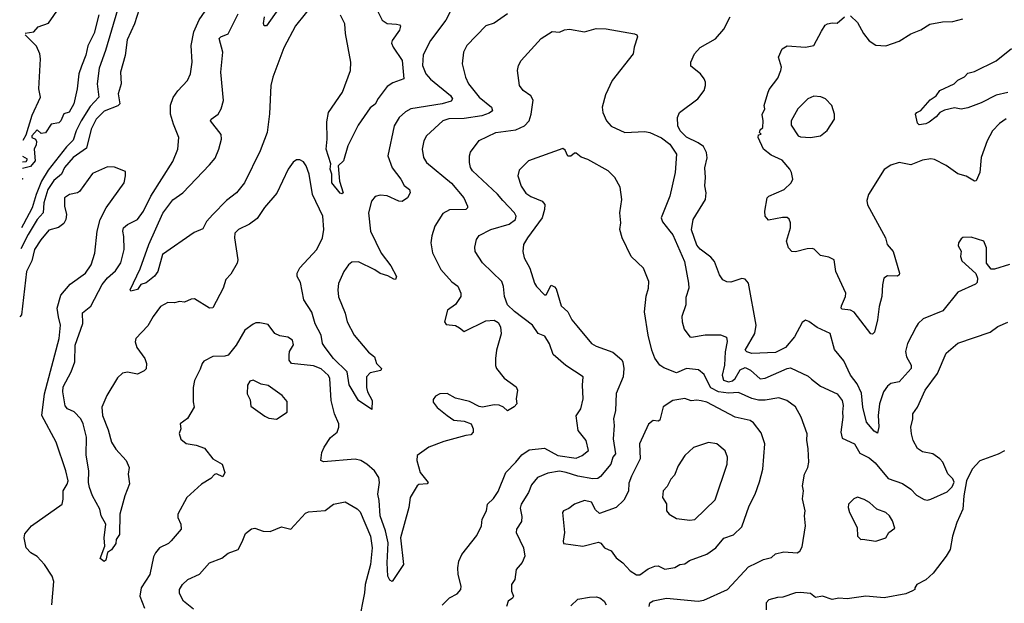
# Model space of a CAD drawing. Extents: x 2056909 to 2160450, y 827444 to 1016825.
# Tile 366 of 501: x 2059660 to 2065543, y 978953 to 982438. Entities that reach past the tile are written whole.
import ezdxf

# ---------------------------------------------------------------- set-up
doc = ezdxf.new("R2010")
doc.units = 0

msp = doc.modelspace()

# ---------------------------------------------------------------- linework, layer by layer
at = {"layer": '0CON10XD'}
for points in [[(2059692.3, 982357.4), (2059745, 982365.8), (2059770.8, 982395), (2059831.7, 982418.3), (2059942.6, 982577.4)], [(2061424.2, 982545), (2061308.8, 982401.2), (2061239.1, 982270.9), (2061172, 982095), (2061161.4, 982045), (2061153.6, 981876.4), (2061139.3, 981765), (2061096.9, 981655), (2061003.8, 981465), (2060955, 981404.5), (2060895, 981359.5), (2060815.2, 981274.8), (2060777.4, 981232.6), (2060755, 981190), (2060703, 981167), (2060514.3, 981035.7), (2060485.5, 980935), (2060465, 980905.8), (2060415, 980867.5), (2060385, 980857.5), (2060365, 980826.7), (2060325, 980817.5), (2060320, 980825), (2060379.5, 980950.5), (2060431.5, 981095), (2060515, 981282.9), (2060575, 981361.9), (2060635, 981404.3), (2060795, 981570.6), (2060827.9, 981612.1), (2060850, 981665), (2060866.5, 981725), (2060865, 981752.5), (2060800.8, 981835), (2060803.8, 981845), (2060846.9, 981875), (2060864.6, 981905.4), (2060877.1, 981955), (2060861.2, 982125), (2060873.6, 982243.6), (2060852.5, 982325), (2060862, 982335), (2060905.2, 982354.8), (2060965, 982472.9)], [(2061775.2, 982535.2), (2061825, 982435.8), (2061855, 982415.6), (2061912.5, 982412.5), (2061928.6, 982408.6), (2061935, 982400), (2061929.4, 982375), (2061885.8, 982315), (2061882.3, 982297.7), (2061891.4, 982275), (2061945.2, 982195.2), (2061955.8, 982085), (2061889.3, 982060.7), (2061855, 982039.4), (2061801.8, 981968.2), (2061785, 981934.6), (2061755, 981912.5), (2061681.9, 981808.1), (2061620.8, 981685), (2061594.3, 981595.7), (2061563.3, 981565), (2061570.6, 981475), (2061593.8, 981405), (2061585, 981399.2), (2061575, 981403.1), (2061524.5, 981464.5), (2061525.6, 981515), (2061515.6, 981545), (2061518.3, 981578.3), (2061491.8, 981665), (2061498.2, 981725), (2061495, 981827.5), (2061504.7, 981885), (2061589.7, 982005), (2061635.9, 982135), (2061639.1, 982185), (2061607.6, 982355), (2061603.1, 982413.1), (2061576.8, 982465)], [(2060375, 982500.8), (2060345.8, 982414.2), (2060301.7, 982318.3), (2060290.6, 982225), (2060262.3, 982125), (2060266.4, 982055), (2060248.5, 981995), (2060257.9, 981935), (2060246.1, 981923.9), (2060165, 981892.9), (2060116.5, 981843.5), (2060087.8, 981785), (2060058.8, 981671.2), (2059978.9, 981615), (2059927.5, 981555), (2059910.8, 981515), (2059865, 981478.8), (2059828.1, 981425), (2059804.2, 981345), (2059800.6, 981285), (2059765.1, 981244.9), (2059710.8, 981155), (2059668, 981070.5)], [(2060245, 982497.1), (2060173.5, 982255), (2060135, 982148), (2060122.7, 982055), (2060134.1, 981975), (2060080.9, 981919.1), (2060028.1, 981835), (2059998.1, 981775), (2059980.8, 981719.2), (2059940.9, 981679.1), (2059830.6, 981539.4), (2059789.7, 981475), (2059758.3, 981395), (2059735, 981313.8), (2059682.2, 981217.8), (2059670.4, 981195.1)], [(2060132.2, 982467.8), (2060105, 982357.5), (2060067.4, 982282.6), (2060055, 982226.2), (2060028.9, 982161.1), (2060013.3, 982115), (2060003.1, 982025), (2059984.2, 981935.8), (2059955, 981886.7), (2059924.3, 981875.7), (2059906.7, 981835), (2059895, 981822.5), (2059847.5, 981815), (2059815, 981762.5), (2059788.3, 981758.3), (2059765, 981780), (2059733.3, 981745), (2059732.5, 981735), (2059754.4, 981724.4), (2059761.4, 981711.4), (2059759.3, 981690.7), (2059746.2, 981665), (2059751.9, 981595), (2059725, 981560.8), (2059677, 981549.1)], [(2061078.5, 981251.5), (2061032.8, 981217.2), (2060966.7, 981185), (2060946.1, 981163.9), (2060944, 981135), (2060964.3, 981005), (2060960, 980985), (2060921.7, 980918.3), (2060892.3, 980887.7), (2060876.7, 980835), (2060815, 980718), (2060795, 980715.8), (2060705, 980772), (2060685, 980770), (2060645, 980752), (2060615, 980755.7), (2060585, 980748), (2060545, 980749.4), (2060502.5, 980725), (2060457.5, 980665), (2060425, 980609.2), (2060354.2, 980535), (2060350.8, 980515), (2060360.2, 980480.2), (2060408, 980415), (2060417.5, 980385), (2060415, 980352.5), (2060405, 980341.2), (2060365, 980322), (2060305, 980334.4), (2060275, 980326.9), (2060245, 980300), (2060180.3, 980195), (2060151.8, 980125), (2060155.9, 980075), (2060189.6, 979989.6), (2060208.5, 979915), (2060235, 979872.9), (2060296.2, 979805), (2060313.8, 979765), (2060308.8, 979725), (2060317, 979667), (2060288.8, 979595), (2060258, 979485), (2060256.2, 979365), (2060237.5, 979335), (2060235, 979310), (2060208, 979272), (2060184.2, 979255.8), (2060175, 979210), (2060165, 979202.5), (2060140.8, 979220.8), (2060168.5, 979295), (2060165.4, 979345), (2060174.4, 979425), (2060147.9, 979475), (2060140, 979515), (2060095, 979594.2), (2060076.8, 979645), (2060071.4, 979675), (2060072.6, 979745), (2060057.1, 979837.1), (2060059.6, 979945), (2060040, 980025), (2060024.7, 980055), (2059985, 980096.4), (2059945, 980114.6), (2059931.7, 980131.7), (2059918, 980215), (2059919.3, 980245), (2059968.2, 980335), (2059990, 980395), (2059991, 980495), (2060036.9, 980625), (2060035, 980688), (2060085, 980726.7), (2060152.5, 980857.5), (2060184.1, 980895.9), (2060232.4, 980937.6), (2060265, 980985.8), (2060285.4, 981065), (2060283.1, 981143.1), (2060275.6, 981175), (2060280, 981195), (2060305, 981214.4), (2060365, 981244.4), (2060400.4, 981295), (2060444.8, 981385.2), (2060575, 981590.8), (2060604.4, 981665), (2060611.1, 981735), (2060578.5, 981815), (2060561.5, 981875), (2060561.7, 981928.3), (2060576.3, 981973.7), (2060605, 982014), (2060663.8, 982075), (2060680.8, 982115), (2060691.4, 982185), (2060684.4, 982285), (2060700.5, 982365), (2060732.7, 982437.3), (2060786.9, 982515)], [(2062575, 982472.9), (2062495, 982418.1), (2062445, 982402.2), (2062331.5, 982285), (2062311.1, 982245), (2062304.5, 982175), (2062323.8, 982095), (2062340.9, 982055), (2062406.4, 981975), (2062480, 981915), (2062484.4, 981895), (2062465, 981880), (2062420.8, 981865), (2062315, 981848.3), (2062223.5, 981846.5), (2062189.4, 981835), (2062090, 981745), (2062074.5, 981715), (2062064.5, 981664.5), (2062073.1, 981615), (2062091.1, 981585), (2062241.2, 981461.2), (2062313.3, 981375), (2062335.8, 981325), (2062335.7, 981314.3), (2062325.4, 981304.6), (2062227.4, 981302.6), (2062188.8, 981281.2), (2062140.4, 981205), (2062122.1, 981147.9), (2062117.3, 981105), (2062126.5, 981046.5), (2062176.3, 980946.3), (2062243.1, 980873.1), (2062277.4, 980847.4), (2062295.8, 980805), (2062295.6, 980784.4), (2062265, 980736.7), (2062216.4, 980703.6), (2062197.5, 980635), (2062208.3, 980618.3), (2062265, 980611.2), (2062288.8, 980598.8), (2062315, 980576.2), (2062445, 980640), (2062495, 980644.5), (2062519.6, 980629.6), (2062533.6, 980605), (2062537.6, 980562.4), (2062510, 980465), (2062502.2, 980415), (2062503.1, 980373.1), (2062510, 980355), (2062555, 980298), (2062625.9, 980245.9), (2062634.2, 980225), (2062626.7, 980175), (2062630, 980145), (2062615, 980127.1), (2062575, 980103.3), (2062551.2, 980125), (2062525, 980135.6), (2062495, 980138.1), (2062425, 980124.2), (2062405, 980128.8), (2062348.3, 980158.3), (2062265, 980177.5), (2062214.3, 980205.7), (2062170, 980205), (2062145, 980190), (2062130.5, 980169.5), (2062130, 980155), (2062155, 980122.5), (2062215, 980074), (2062255, 980046), (2062315, 980040.8), (2062357.5, 980025), (2062370, 979995), (2062368.8, 979975), (2062355, 979960), (2062325.9, 979955.9), (2062195, 979920), (2062105, 979885.8), (2062034.4, 979835.6), (2062032.2, 979805), (2062053.6, 979735), (2062101.2, 979675), (2062094.1, 979665.9), (2062045, 979662.5), (2062035, 979655.6), (2061994.1, 979585), (2061986, 979525), (2061934.7, 979345), (2061953.8, 979185), (2061885, 979083.3), (2061870.9, 979090.9), (2061859.5, 979115), (2061855.4, 979195), (2061861.2, 979315), (2061846.7, 979386.7), (2061814.3, 979475), (2061807.9, 979567.9), (2061800, 979605), (2061810, 979675), (2061805.2, 979705), (2061780, 979745), (2061735.3, 979785), (2061699.5, 979805), (2061665, 979814.1), (2061475, 979798.2), (2061459.2, 979805), (2061466.2, 979853.8), (2061478.6, 979885), (2061516.9, 979943.1), (2061558.1, 979975), (2061567.8, 980005), (2061566.5, 980025), (2061541.5, 980085), (2061522.1, 980165), (2061513.9, 980295), (2061505, 980314.4), (2061462.5, 980352.5), (2061415, 980370.8), (2061284, 980385), (2061270.5, 980405), (2061270, 980435), (2061273.1, 980456.9), (2061296.1, 980496.1), (2061291.2, 980525), (2061262.1, 980542.1), (2061215, 980550.6), (2061185, 980564.2), (2061145, 980617.1), (2061095, 980628.6), (2061072.1, 980627.9), (2061055, 980619.2), (2061005, 980584), (2060954.3, 980495), (2060905, 980435.5), (2060885, 980428.9), (2060815, 980426.5), (2060761.3, 980398.7), (2060750, 980385), (2060739.5, 980350.5), (2060705.6, 980284.4), (2060697.6, 980242.4), (2060696.8, 980156.8), (2060702, 980125), (2060662.3, 980057.7), (2060620, 980025), (2060622.5, 979995), (2060613.6, 979966.4), (2060622.7, 979932.7), (2060655, 979906.7), (2060715, 979898), (2060765, 979880), (2060815, 979816.2), (2060870, 979785), (2060886.7, 979735), (2060875, 979707.5), (2060836.4, 979726.4), (2060825, 979722.5), (2060802.2, 979697.8), (2060746.9, 979665), (2060659.1, 979585), (2060605.7, 979485), (2060604.3, 979465), (2060622.9, 979425), (2060626, 979395), (2060565, 979325.8), (2060548.9, 979311.1), (2060495.8, 979285), (2060471.9, 979255), (2060459.8, 979230.2), (2060438.5, 979125), (2060385.4, 979044.6), (2060378.5, 978995), (2060405.8, 978925)], [(2062251.4, 982525), (2062205.8, 982435), (2062114.4, 982315), (2062071.9, 982228.1), (2062066.9, 982165), (2062086.9, 982115), (2062115, 982083.8), (2062234.5, 981985), (2062245.6, 981965), (2062238.3, 981951.7), (2062184.8, 981935.2), (2061998, 981905), (2061965, 981887.8), (2061927.8, 981855), (2061897.3, 981805), (2061860.6, 981625), (2061885, 981553.8), (2061936.9, 981485), (2061957.2, 981447.2), (2061988.8, 981425), (2061994.2, 981405), (2061977.5, 981375), (2061945, 981352.9), (2061925, 981354.4), (2061855, 981386.7), (2061815, 981391.1), (2061785, 981381.9), (2061762.2, 981355), (2061744.6, 981285), (2061755.6, 981175), (2061820.5, 981045), (2061877.8, 980967.8), (2061911.2, 980905), (2061905, 980887.5), (2061895, 980888.8), (2061859.1, 980909.1), (2061815, 980922.7), (2061781.4, 980945), (2061685, 980993.1), (2061645, 980991.1), (2061625, 980974.3), (2061596.2, 980935), (2061565, 980863.8), (2061560.3, 980825), (2061565, 980783.8), (2061605.5, 980685), (2061616.9, 980635), (2061658.5, 980555), (2061745, 980452), (2061780, 980425), (2061791.2, 980385), (2061822.5, 980355), (2061817.5, 980342.5), (2061755, 980330), (2061731.9, 980305), (2061731.4, 980241.4), (2061738.2, 980215), (2061766.5, 980165), (2061765, 980110), (2061684.2, 980164.2), (2061628.7, 980258.7), (2061617.3, 980335), (2061534.6, 980415), (2061485, 980481.1), (2061469.6, 980505), (2061461.3, 980555), (2061425, 980621.9), (2061405, 980691.9), (2061357.7, 980765), (2061338.6, 980868.6), (2061317.5, 980905), (2061318.9, 980925), (2061335, 980957.1), (2061436.5, 981065), (2061468.8, 981135), (2061477.1, 981185), (2061471.8, 981265), (2061408.8, 981395), (2061389.1, 981515), (2061372.2, 981565), (2061355, 981588.9), (2061335, 981600.6), (2061315, 981600.8), (2061293.4, 981586.6), (2061264.6, 981545.4), (2061196.9, 981403.1), (2061122.3, 981317.7), (2061078.5, 981251.5)], [(2061206.7, 982503.3), (2061135, 982402), (2061121.7, 982401.7), (2061116, 982415), (2061123.3, 982455)], [(2064289.1, 980545), (2064235, 980481.2), (2064175, 980451.5), (2064035, 980444.7), (2064004.2, 980454.2), (2063995.7, 980465), (2064052, 980565), (2064060.4, 980615), (2064014.3, 980864.3), (2063995, 980888.8), (2063975, 980893.3), (2063908.3, 980871.7), (2063885, 980872.5), (2063862, 980885), (2063841.9, 980915), (2063811.8, 980995), (2063789.9, 981019.9), (2063725, 981067.1), (2063705, 981091.5), (2063675, 981183.8), (2063684.6, 981245), (2063758, 981365), (2063762.5, 981405), (2063754.1, 981445.9), (2063758, 981495), (2063753.2, 981553.2), (2063766.8, 981613.2), (2063763.3, 981645), (2063745, 981681.4), (2063713.6, 981703.6), (2063645, 981736.7), (2063606.7, 981775), (2063592.1, 981805), (2063590.9, 981855), (2063602.7, 981885), (2063711.5, 981965), (2063748.9, 982015), (2063758.5, 982045), (2063758.1, 982065), (2063749.2, 982085), (2063727.5, 982115), (2063670.7, 982160.7), (2063670, 982185), (2063691.9, 982235), (2063725, 982273.1), (2063816.6, 982323.4), (2063868.1, 982381.9), (2063905.5, 982455)], [(2065554, 981846), (2065515, 981818.9), (2065471.9, 981775), (2065441.4, 981715), (2065405.6, 981615), (2065396.4, 981525), (2065373.9, 981476.1), (2065365, 981473.8), (2065315, 981504.2), (2065265, 981517.5), (2065195, 981567.5), (2065125, 981603.1), (2065105, 981607.8), (2065055, 981598.5), (2064985, 981570.6), (2064915.4, 981585.4), (2064865, 981569.1), (2064825, 981544.3), (2064731.5, 981395), (2064722.3, 981357.7), (2064725, 981332), (2064833.3, 981135), (2064843.8, 981095), (2064878.9, 981055), (2064915.9, 980924.1), (2064915.8, 980914.2), (2064905, 980906.2), (2064845, 980908), (2064824, 980895), (2064814.4, 980855.6), (2064811.2, 980785), (2064794.4, 980725), (2064785.7, 980645), (2064767.6, 980572.4), (2064755, 980560), (2064745, 980562.5), (2064645, 980692), (2064625, 980702.9), (2064575, 980708.8), (2064568.8, 980715), (2064570, 980730), (2064593.3, 980785), (2064595.5, 980805), (2064535.7, 980935), (2064526.2, 981005), (2064495, 981020.6), (2064445, 981029.2), (2064407.3, 981067.3), (2064395, 981071.2), (2064365, 981070.8), (2064295, 981052.5), (2064274.3, 981054.3), (2064253.3, 981075), (2064242, 981115), (2064265.8, 981195), (2064265.8, 981225.8), (2064257.9, 981247.9), (2064245, 981257.5), (2064217.3, 981257.3), (2064135, 981240.8), (2064113.8, 981265), (2064112.5, 981295), (2064126.2, 981375), (2064135.8, 981384.2), (2064228, 981425), (2064268.8, 981465), (2064278.8, 981485), (2064272, 981525), (2064262, 981545), (2064215, 981598.6), (2064149.8, 981629.8), (2064103.8, 981665), (2064072.5, 981735), (2064075, 981750), (2064090, 981755), (2064080, 981765), (2064085, 981780), (2064100, 981795), (2064102.5, 981835), (2064097, 981873), (2064112.5, 981905), (2064107.5, 981925), (2064129.5, 982000.5), (2064137.7, 982022.3), (2064190.7, 982089.3), (2064207.5, 982135), (2064212.5, 982155), (2064193.3, 982215), (2064216.1, 982263.9), (2064245, 982282.5), (2064355, 982274), (2064405, 982283.3), (2064450, 982370), (2064473.3, 982405), (2064486.1, 982413.9), (2064515, 982420), (2064545, 982417.5), (2064587.5, 982455)], [(2064625, 982461.2), (2064665, 982421.2), (2064701.2, 982355), (2064735, 982311.2), (2064775.9, 982285.9), (2064835, 982282), (2064915, 982310), (2064985.5, 982354.5), (2065045, 982378.1), (2065097.7, 982412.3), (2065174.2, 982425.8), (2065235, 982428), (2065295, 982444.2)], [(2062185, 978942), (2062228.8, 978985), (2062275, 979010), (2062295, 979036.2), (2062298.9, 979055), (2062279.2, 979125), (2062278.1, 979165), (2062284.4, 979205), (2062301.9, 979245), (2062391.3, 979358.7), (2062419.2, 979415), (2062422.9, 979455), (2062448.9, 979505), (2062455.6, 979545), (2062491.1, 979578.9), (2062519.6, 979620.4), (2062564.5, 979735), (2062625, 979795.6), (2062659.8, 979840.2), (2062705, 979870), (2062795, 979880), (2062876.1, 979836.1), (2062985, 979820.8), (2063020, 979835), (2063058, 979865), (2063044.3, 979925), (2062997.8, 979985), (2062985, 980072.5), (2063012.5, 980115), (2063026, 980175), (2063021.9, 980255), (2063026, 980305), (2062923.1, 980373.1), (2062848.6, 980438.6), (2062825, 980502), (2062798, 980548), (2062758, 980565), (2062724.2, 980615), (2062616.1, 980696.1), (2062575, 980735.7), (2062556.4, 980785), (2062551.5, 980845), (2062541.1, 980875), (2062425, 980985.6), (2062381.5, 981055), (2062379.4, 981080.6), (2062388.6, 981125), (2062405, 981150), (2062475, 981186.1), (2062585, 981216.7), (2062622.7, 981245), (2062626, 981265), (2062616.2, 981285), (2062547.8, 981357.8), (2062515, 981395.5), (2062365, 981535.7), (2062353.6, 981555), (2062347.5, 981585), (2062348.6, 981625), (2062353.4, 981646.6), (2062405, 981717.5), (2062505, 981765.4), (2062625, 981780), (2062675.9, 981804.1), (2062703.5, 981835), (2062716.5, 981875), (2062727.3, 981957.3), (2062714.2, 981984.2), (2062668.8, 982015), (2062645.9, 982045.9), (2062634.2, 982135), (2062640, 982165), (2062655.8, 982195), (2062775.8, 982325), (2062841.5, 982368.5), (2062885.4, 982364.6), (2062915, 982377.8), (2062945, 982381.5), (2063035, 982366.5), (2063105, 982386.5), (2063164.5, 982384.5), (2063334.2, 982354.2), (2063347.1, 982347.1), (2063351.2, 982335), (2063331.2, 982275), (2063325.8, 982235), (2063199.5, 982075), (2063159.5, 981990.5), (2063141.2, 981915), (2063144.8, 981884.8), (2063166.2, 981835), (2063193.4, 981803.4), (2063275, 981765.5), (2063395, 981771.1), (2063425, 981764.4), (2063495, 981731.9), (2063545, 981694.4), (2063584.5, 981635), (2063576.4, 981525), (2063545.5, 981385), (2063492.9, 981255), (2063500.2, 981230.2), (2063545.4, 981175.4), (2063562.6, 981152.6), (2063632.2, 980995), (2063657.1, 980865), (2063658.1, 980835), (2063640.5, 980779.5), (2063641.2, 980735), (2063617.3, 980665), (2063617.5, 980635), (2063630.3, 980590.3), (2063664, 980545), (2063675, 980541.9), (2063755, 980557.3), (2063846.6, 980556.6), (2063883, 980543), (2063886.5, 980516.5), (2063875.2, 980454.8), (2063870.9, 980375), (2063856.5, 980315), (2063866.1, 980286.1), (2063895, 980275.6), (2063919.1, 980280.9), (2063934.8, 980295), (2063965, 980347.3), (2063995, 980360.6), (2064027.3, 980345), (2064085, 980293.8), (2064115, 980297.2), (2064245, 980356.2), (2064265, 980359.5), (2064370.2, 980310.2), (2064391.9, 980291.9), (2064445, 980249.1), (2064545, 980204.5), (2064574.6, 980165), (2064580.7, 980135), (2064575.4, 980095), (2064579.2, 980065), (2064565.6, 979975), (2064575, 979940), (2064647.1, 979905), (2064680.7, 979850.7), (2064735, 979821.2), (2064772.1, 979792.1), (2064848.7, 979698.7), (2064935, 979669.1), (2064984.5, 979635), (2065019, 979599), (2065065, 979572.9), (2065085, 979570), (2065104.6, 979575.4), (2065201.2, 979618.8), (2065230.7, 979649.3), (2065243, 979677), (2065235, 979696.7), (2065205, 979726.7), (2065175.8, 979795), (2065158, 979815), (2065115, 979845.8), (2065055, 979858), (2065025, 979876.7), (2064998, 979925), (2064988.6, 979965), (2064984.2, 980005), (2064996, 980055), (2064996.2, 980085), (2065024.4, 980125), (2065070.9, 980225), (2065143.1, 980325), (2065195, 980446), (2065265, 980505.7), (2065457.6, 980572.4), (2065505, 980605.8), (2065565, 980631.4)], [(2059680.2, 981719.2), (2059699.5, 981750.5), (2059735, 981867.5), (2059783.8, 981975), (2059773.8, 982025), (2059784.7, 982205), (2059781.5, 982235), (2059760.8, 982280.8), (2059692.1, 982348.1)], [(2065565, 982002.6), (2065495, 981987.6), (2065405, 981942.8), (2065325, 981911.5), (2065285, 981903.8), (2065245, 981912), (2065185, 981898), (2065158.8, 981885), (2065135, 981857.5), (2065095, 981826.2), (2065075, 981816.7), (2065035, 981810), (2065025, 981820), (2065012.5, 981875), (2065020, 981885), (2065043.9, 981896.1), (2065100.3, 981959.7), (2065135, 981983.3), (2065157.5, 982015), (2065242.5, 982055), (2065265, 982076.7), (2065305, 982096.2), (2065325, 982118), (2065365, 982128.6), (2065495, 982192.5), (2065585, 982265.8)], [(2064385, 981734), (2064445, 981744), (2064485, 981776.2), (2064529.2, 981845), (2064529.4, 981875), (2064513.1, 981925), (2064474.2, 981965), (2064447.8, 981977.8), (2064405, 981981.1), (2064369.2, 981965), (2064309.5, 981905), (2064268.8, 981835), (2064269.3, 981809.3), (2064311.2, 981745), (2064325, 981738.6), (2064385, 981734)], [(2063420.9, 978935), (2063424.4, 978955), (2063445, 978968.2), (2063524.5, 978984.5), (2063713.4, 978966.6), (2063748.3, 978971.7), (2063888.6, 979035), (2064015, 979171.4), (2064065, 979194.6), (2064105, 979215.5), (2064152.7, 979227.3), (2064175, 979248.6), (2064225, 979260), (2064305, 979254), (2064322, 979265), (2064335, 979290), (2064355.6, 979415), (2064350, 979475), (2064353.8, 979505), (2064337.7, 979577.7), (2064342.9, 979625), (2064338, 979655), (2064349.2, 979725), (2064370, 979765), (2064375.6, 979795.6), (2064371.9, 979875), (2064362.7, 979927.3), (2064364.3, 979965), (2064328.6, 980065), (2064295, 980126.2), (2064243.7, 980163.7), (2064195, 980181.1), (2064115, 980166.8), (2064075, 980167.1), (2064035, 980177.1), (2063955, 980211.2), (2063895, 980208.7), (2063835, 980215.5), (2063789.6, 980239.6), (2063765.2, 980285.2), (2063749.2, 980319.2), (2063715, 980347.5), (2063645, 980354.6), (2063585, 980329.3), (2063508.6, 980358.6), (2063485, 980375.8), (2063455, 980416.2), (2063436.5, 980465), (2063415.6, 980555), (2063392.8, 980692.8), (2063403, 980787), (2063418.2, 980835), (2063419.5, 980875), (2063387.1, 980955), (2063313.1, 981025), (2063259.6, 981135), (2063246.7, 981185), (2063251.8, 981225), (2063245.4, 981285), (2063258.5, 981365), (2063247.4, 981437.4), (2063216.1, 981496.1), (2063176, 981536), (2063054.4, 981604.4), (2063015, 981617.5), (2062985, 981641.2), (2062975, 981641.2), (2062953.9, 981623.9), (2062935, 981624), (2062918.5, 981658.5), (2062905, 981670), (2062701.2, 981595), (2062645, 981540), (2062636, 981505), (2062655.7, 981445), (2062685, 981403.1), (2062715, 981382.1), (2062782, 981355), (2062797.5, 981335), (2062796.2, 981305), (2062782.1, 981255), (2062693.5, 981135), (2062670.6, 981095), (2062665.6, 981055), (2062675, 981016.7), (2062708.9, 980955), (2062735.5, 980865.5), (2062747.1, 980845), (2062795, 980796), (2062805, 980796.2), (2062835, 980852), (2062855, 980844), (2062865, 980832), (2062895, 980730), (2062935, 980693.8), (2062960, 980645), (2062989.2, 980609.2), (2063076, 980505), (2063105, 980488.1), (2063203.2, 980453.2), (2063257, 980407), (2063264.1, 980394.1), (2063270.8, 980355), (2063265.7, 980305), (2063223.1, 980206.9), (2063220.8, 980105), (2063207.7, 980055), (2063212.1, 980015), (2063205.3, 979935), (2063220.8, 979845), (2063204.7, 979825), (2063191.8, 979785), (2063130.6, 979709.4), (2063115, 979699.1), (2063085, 979697.4), (2062995, 979712.4), (2062926, 979735), (2062885, 979741.6), (2062815, 979730.9), (2062754, 979705), (2062718.9, 979661.1), (2062700, 979615), (2062656.7, 979545), (2062650.3, 979520.3), (2062661.3, 979471.3), (2062658.3, 979441.7), (2062628.1, 979395), (2062625.7, 979375), (2062669.5, 979285), (2062679.1, 979235), (2062663.1, 979196.9), (2062625.8, 979155), (2062618.1, 979095), (2062599.5, 979065), (2062598.1, 979025), (2062610, 978995), (2062605.2, 978984.8), (2062578.6, 978965), (2062568.6, 978935)], [(2059677.8, 981590), (2059698.1, 981591.9), (2059706.7, 981605), (2059678.4, 981620.6)], [(2059863.4, 979083.4), (2059854.2, 979115), (2059808, 979185), (2059765, 979232), (2059726.2, 979255), (2059698.8, 979285), (2059686.7, 979345), (2059691.7, 979368.3), (2059730, 979415), (2059913.8, 979545), (2059920, 979575), (2059919.4, 979625), (2059944.2, 979665), (2059949.2, 979685), (2059936.7, 979745), (2059878.1, 979915), (2059793.1, 980075), (2059808.5, 980205), (2059897.1, 980535), (2059904.6, 980615), (2059892.9, 980662.9), (2059883.6, 980715), (2059906.5, 980793.5), (2059961.7, 980858.3), (2060054.4, 980925), (2060087.5, 980975), (2060110, 981045), (2060123.8, 981175), (2060141.2, 981245), (2060176.1, 981313.9), (2060283.8, 981465), (2060293.3, 981505), (2060291.7, 981531.7), (2060227, 981557), (2060185, 981560), (2060095, 981520), (2060017.4, 981412.6), (2060005, 981404.2), (2059957.5, 981395), (2059928.8, 981375), (2059928, 981325), (2059939.4, 981275), (2059936.5, 981245), (2059925, 981220.8), (2059892.7, 981197.3), (2059835, 981180.9), (2059785.7, 981124.3), (2059749.6, 981065), (2059732.5, 980997.5), (2059701.1, 980935), (2059671.8, 980675), (2059660.3, 980663)], [(2059675.9, 981490.7), (2059678.3, 981488.3), (2059675.8, 981485.6)], [(2065575, 980975.8), (2065485, 980948), (2065465, 980948.8), (2065436.7, 980985), (2065436, 981075), (2065420, 981115), (2065345, 981140), (2065295, 981136.7), (2065285, 981130), (2065270, 981105), (2065267, 981087), (2065286.1, 981056.1), (2065280.8, 981025), (2065288.8, 980998.8), (2065373.6, 980923.6), (2065383.3, 980895), (2065380.7, 980869.3), (2065371.2, 980858.8), (2065265, 980811.4), (2065175, 980700), (2065058.9, 980651.1), (2065028.6, 980625), (2065015.5, 980605), (2064964.4, 980505), (2064952.3, 980457.7), (2064957.9, 980425), (2064986.7, 980375), (2064985.6, 980355), (2064915, 980275.7), (2064864.2, 980265), (2064845, 980250), (2064820.5, 980215), (2064796.6, 980145), (2064790, 980075), (2064793.1, 980006.9), (2064785, 979970), (2064765, 979982), (2064720, 980035), (2064697.5, 980125), (2064689, 980209), (2064664.1, 980264.1), (2064624.2, 980315), (2064585, 980401.4), (2064529.4, 980469.4), (2064503.4, 980563.4), (2064425, 980600.4), (2064375, 980636.7), (2064355, 980643.3), (2064335, 980630), (2064289.1, 980545)], [(2061195, 980053.3), (2061258.8, 980095), (2061258.8, 980158.8), (2061228.8, 980195), (2061145, 980254), (2061102.7, 980262.7), (2061055, 980286.2), (2061035, 980280), (2061021.2, 980255), (2061018.8, 980205), (2061037.3, 980167.3), (2061041.2, 980131.2), (2061125, 980070), (2061148.8, 980058.8), (2061195, 980053.3)], [(2063365, 979123.5), (2063415, 979158.9), (2063455, 979175.6), (2063475, 979176.4), (2063515, 979157.9), (2063575, 979166.2), (2063605, 979185.6), (2063635, 979189.5), (2063662.1, 979207.9), (2063765, 979245.8), (2063820, 979285), (2063868.2, 979341.8), (2063925, 979361.1), (2063975, 979410), (2064018.9, 979535), (2064054.3, 979605), (2064081.3, 979678.7), (2064100, 979755), (2064111.9, 979905), (2064090.7, 979970.7), (2064045, 980030), (2064025, 980044.5), (2063935, 980065.4), (2063765, 980154.6), (2063731.3, 980161.3), (2063705, 980166.2), (2063672.8, 980162.8), (2063635, 980177.1), (2063563.3, 980165), (2063504.5, 980125.5), (2063485, 980046), (2063475, 980041.4), (2063444.3, 980045.7), (2063417.8, 980022.2), (2063364.4, 979905), (2063368, 979815), (2063315, 979713.3), (2063300.6, 979670.6), (2063296.9, 979623.1), (2063270.6, 979569.4), (2063225, 979525.7), (2063125, 979490), (2063101.2, 979511.2), (2063076.4, 979556.4), (2063035, 979567.1), (2062974.4, 979545.6), (2062940.7, 979519.3), (2062910, 979505), (2062904, 979495), (2062916, 979375), (2062906.7, 979325), (2062910, 979310), (2063025, 979294.2), (2063117.8, 979317.8), (2063131.7, 979311.7), (2063154, 979285), (2063195, 979266), (2063224.4, 979225), (2063264.6, 979194.6), (2063307.4, 979147.4), (2063345, 979123.5), (2063365, 979123.5)], [(2063665, 979448.9), (2063695, 979454.4), (2063815, 979572), (2063886.9, 979785), (2063888.6, 979825), (2063875, 979863.3), (2063825, 979905.8), (2063775, 979912.5), (2063685.6, 979884.4), (2063633.4, 979836.6), (2063594.3, 979775), (2063572, 979718), (2063550, 979695), (2063528.9, 979651.1), (2063504.3, 979625), (2063501.2, 979585), (2063525, 979547.5), (2063523.8, 979505), (2063540, 979485), (2063585, 979460), (2063665, 979448.9)], [(2065545, 979864), (2065506.7, 979843.3), (2065396.2, 979803.8), (2065350, 979755), (2065316.2, 979685), (2065301.2, 979595), (2065296.1, 979516.1), (2065258.6, 979435), (2065234.4, 979355), (2065219.2, 979275), (2065196, 979235), (2065117, 979133), (2065075, 979094), (2065021.2, 979065), (2065007.5, 979045), (2065007.5, 979035), (2064995, 979026.7), (2064955, 979010.6), (2064825, 978985.6), (2064715, 978996.4), (2064605, 978980), (2064555, 978984.3), (2064515, 978976.2), (2064455.8, 978995.8), (2064415, 978987.5), (2064385, 979012), (2064325, 979018), (2064295, 979016.2), (2064219.7, 978990.3), (2064187.7, 978987.7), (2064137, 978973), (2064120.8, 978955), (2064120, 978915)], [(2064775, 979323.8), (2064835.8, 979344.2), (2064853.3, 979375), (2064888.3, 979401.7), (2064876, 979445), (2064857.5, 979475), (2064836, 979495), (2064781.2, 979515), (2064736.7, 979555), (2064705, 979573.3), (2064665, 979586), (2064643, 979577), (2064612.5, 979545), (2064610, 979525), (2064617.5, 979495), (2064663.1, 979405), (2064666.7, 979355), (2064685, 979333.3), (2064695, 979336.7), (2064775, 979323.8)], [(2060698.6, 978918.6), (2060639.2, 978965), (2060615, 979012.5), (2060615.8, 979035), (2060633.6, 979066.4), (2060664.6, 979095.4), (2060735, 979127.1), (2060795, 979195.8), (2060867.2, 979222.8), (2060905, 979252), (2060965, 979274.3), (2060989.6, 979320.4), (2061010.3, 979369.7), (2061045, 979397.5), (2061065, 979402.5), (2061115, 979384.6), (2061157.6, 979382.4), (2061225, 979410), (2061280, 979395), (2061367.9, 979492.1), (2061385, 979498.6), (2061485, 979508.1), (2061535, 979545.8), (2061605, 979560), (2061677.3, 979517.3), (2061695, 979498.8), (2061756.5, 979355), (2061765.3, 979285), (2061756.4, 979185), (2061723.8, 979065), (2061719.7, 979015), (2061686.7, 978845)], [(2059852.7, 978945), (2059863.4, 979083.4)], [(2062952.3, 978937.7), (2062995, 978976.9), (2063065, 978990), (2063105, 978991.4), (2063125.5, 978985.5), (2063152, 978965), (2063164, 978945)]]:
    msp.add_lwpolyline(points, dxfattribs=at)

doc.saveas('drawing.dxf')
